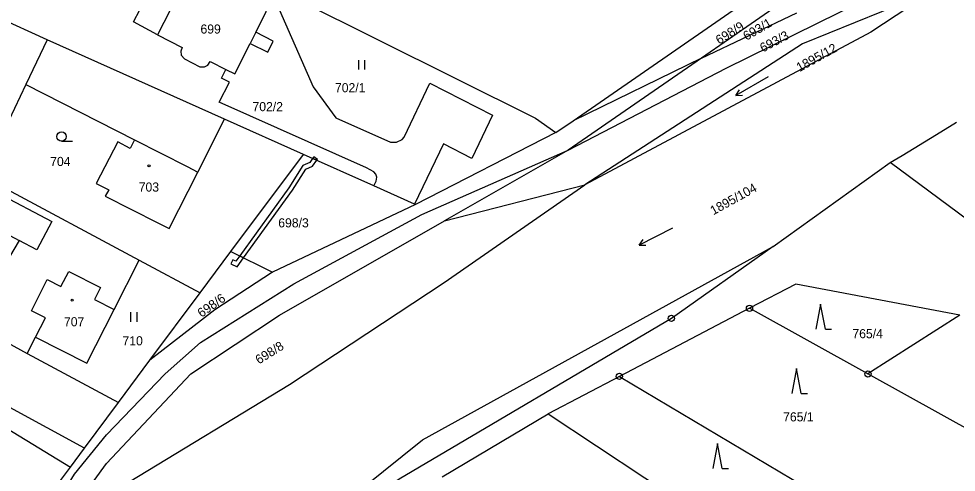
# Model space of a CAD drawing. Extents: x -587171 to -555306, y -1167727 to -1074732.
# Drawn here: x -560833.4 to -560683.2, y -1078209.4 to -1078136.7 of the extents above; entities that cross this region are included whole.
import ezdxf

# ---------------------------------------------------------------- set-up
doc = ezdxf.new("R2010")
doc.units = 0
for name, color, linetype in [('Hranice parcel', 7, 'Continuous'), ('Parcelní čísla', 7, 'Continuous'), ('Vnitřní kresba', 7, 'Continuous'), ('Věcná břemena k části', 7, 'Continuous'), ('Značky bodu BP', 7, 'Continuous'), ('Značky budov', 7, 'Continuous'), ('Značky kultur', 7, 'Continuous')]:
    doc.layers.add(name, color=color, linetype=linetype)

msp = doc.modelspace()

# ---------------------------------------------------------------- linework, layer by layer
at = {"layer": 'Hranice parcel'}
for p, q in [((-560744.57, -1078153.06), (-560716.7, -1078133.83)), ((-560711.08, -1078134.09), (-560724.03, -1078143.03)), ((-560828.84, -1078140.09), (-560838.09, -1078135.88)), ((-560724.03, -1078143.03), (-560708.78, -1078135.81)), ((-560828.84, -1078140.09), (-560832.24, -1078147.24)), ((-560800.41, -1078152.81), (-560828.84, -1078140.09)), ((-560724.03, -1078143.03), (-560745.41, -1078157.8)), ((-560724.03, -1078143.03), (-560744.57, -1078153.06)), ((-560832.24, -1078147.24), (-560839.21, -1078161.95)), ((-560787.79, -1078158.46), (-560800.41, -1078152.81)), ((-560747.34, -1078154.97), (-560744.57, -1078153.06)), ((-560747.34, -1078154.97), (-560769.82, -1078166.51)), ((-560799.4, -1078174.02), (-560787.79, -1078158.46)), ((-560776.49, -1078163.52), (-560787.79, -1078158.46)), ((-560712.55, -1078173.22), (-560693.82, -1078159.78)), ((-560670.98, -1078176.74), (-560693.82, -1078159.78)), ((-560839.21, -1078161.95), (-560814.08, -1078175.38)), ((-560769.98, -1078166.44), (-560776.49, -1078163.52)), ((-560769.82, -1078166.51), (-560792.73, -1078177.34)), ((-560769.82, -1078166.51), (-560769.98, -1078166.44)), ((-560804.31, -1078180.61), (-560799.4, -1078174.02)), ((-560799.4, -1078174.02), (-560792.73, -1078177.34)), ((-560814.08, -1078175.38), (-560804.31, -1078180.61)), ((-560812.37, -1078191.43), (-560804.31, -1078180.61)), ((-560716.35, -1078183.1), (-560737.18, -1078194.01)), ((-560697.37, -1078193.62), (-560716.35, -1078183.1)), ((-560682.66, -1078184.21), (-560697.37, -1078193.62)), ((-560841.14, -1078185.42), (-560832.01, -1078190.34)), ((-560832.01, -1078190.34), (-560817.41, -1078198.19)), ((-560817.41, -1078198.19), (-560812.37, -1078191.43)), ((-560737.18, -1078194.01), (-560748.61, -1078200)), ((-560737.18, -1078194.01), (-560697.03, -1078217.88)), ((-560676.37, -1078205.25), (-560697.37, -1078193.62)), ((-560822.86, -1078205.52), (-560817.41, -1078198.19)), ((-560765.59, -1078210.1), (-560748.61, -1078200)), ((-560825.11, -1078208.53), (-560822.86, -1078205.52)), ((-560833.44, -1078219.73), (-560825.11, -1078208.53))]:
    msp.add_line(p, q, dxfattribs=at)
for points in [[(-560826.67, -1078114.73), (-560750.62, -1078152.66), (-560747.34, -1078154.97)], [(-560745.41, -1078157.8), (-560720.08, -1078144.67), (-560698.31, -1078133.92), (-560692.81, -1078130.1), (-560681.37, -1078121.45)], [(-560811.15, -1078139.31), (-560815.02, -1078137.21), (-560811.98, -1078131.41), (-560816.41, -1078129.13), (-560813.61, -1078123.66), (-560796.18, -1078132.52), (-560795.66, -1078131.51), (-560792.56, -1078133.1), (-560786.21, -1078147.62), (-560782.6, -1078152.58), (-560773.86, -1078156.48), (-560772.87, -1078156.52), (-560771.99, -1078156.06), (-560771.67, -1078155.69), (-560767.54, -1078147.05), (-560757.51, -1078152.2), (-560760.8, -1078159.12), (-560765.38, -1078156.76), (-560769.98, -1078166.44)], [(-560800.21, -1078144.86), (-560798.8, -1078145.57), (-560796.33, -1078140.68), (-560793.51, -1078142.1), (-560792.62, -1078140.31), (-560795.41, -1078138.87), (-560793.73, -1078135.54), (-560806.13, -1078129.41), (-560806.57, -1078130.28), (-560808.77, -1078129.17), (-560811.33, -1078134.28), (-560809.15, -1078135.36), (-560811.15, -1078139.31)], [(-560686.77, -1078132.16), (-560696.93, -1078138.87), (-560742.73, -1078163.36)], [(-560686.77, -1078132.16), (-560707.86, -1078140.75), (-560742.73, -1078163.36)], [(-560811.15, -1078139.31), (-560807.2, -1078141.34), (-560807.45, -1078141.94), (-560807.37, -1078142.59), (-560806.86, -1078143.18), (-560804.37, -1078144.42), (-560803.66, -1078144.46), (-560803.09, -1078144.15), (-560802.74, -1078143.59), (-560800.21, -1078144.86)], [(-560776.49, -1078163.52), (-560776.15, -1078162.75), (-560776.03, -1078162.1), (-560776.17, -1078161.63), (-560776.49, -1078161.25), (-560777.67, -1078160.63), (-560801.26, -1078150.12), (-560799.63, -1078146.87), (-560800.91, -1078146.24), (-560800.21, -1078144.86)], [(-560832.24, -1078147.24), (-560814.84, -1078156.12), (-560815.54, -1078157.49), (-560817.53, -1078156.47), (-560820.96, -1078163.14), (-560818.96, -1078164.16), (-560819.52, -1078165.15), (-560811.09, -1078169.44), (-560809.29, -1078170.31), (-560804.71, -1078161.29), (-560800.41, -1078152.81)], [(-560693.82, -1078159.78), (-560691.9, -1078158.62), (-560686.41, -1078155.29), (-560683.18, -1078153.32)], [(-560853.9, -1078154.42), (-560855.25, -1078154.68), (-560857.14, -1078158.16), (-560850.26, -1078161.89), (-560851.35, -1078164), (-560848.24, -1078165.61), (-560845.1, -1078167.06), (-560840.14, -1078168.64), (-560833.32, -1078172.26), (-560841.14, -1078185.42)], [(-560834.42, -1078227.84), (-560830.7, -1078219.85), (-560824.47, -1078209.68), (-560819.33, -1078203.35), (-560809.94, -1078193.6), (-560804.29, -1078188.6), (-560789.34, -1078179.17), (-560768.83, -1078168.1), (-560745.41, -1078157.8)], [(-560745.41, -1078157.8), (-560765.21, -1078169.1), (-560742.73, -1078163.36)], [(-560824.76, -1078218.37), (-560815.71, -1078210.9), (-560790.01, -1078195.29), (-560765.23, -1078178.99), (-560742.73, -1078163.36)], [(-560822.86, -1078205.52), (-560852.81, -1078189.23), (-560850.05, -1078184.27), (-560871.67, -1078172.44), (-560876.06, -1078180.36), (-560866.64, -1078185.49), (-560854.52, -1078192.57), (-560853.65, -1078191.16), (-560825.11, -1078208.53)], [(-560831.84, -1078262.87), (-560822.8, -1078243.58), (-560810.05, -1078233.3), (-560802.68, -1078227.53), (-560793.47, -1078220.32), (-560784.47, -1078216.8), (-560768.73, -1078204.19), (-560712.55, -1078173.22)], [(-560712.55, -1078173.22), (-560728.85, -1078184.73), (-560772.48, -1078210.48), (-560803.71, -1078232.84), (-560826.1, -1078252.34), (-560831.84, -1078262.87)], [(-560832.01, -1078190.34), (-560830.7, -1078187.75), (-560822.46, -1078191.88), (-560818.1, -1078183.29), (-560814.08, -1078175.38)], [(-560792.73, -1078177.34), (-560801.99, -1078183.35), (-560812.37, -1078191.43)], [(-560682.66, -1078184.21), (-560708.94, -1078179.22), (-560716.35, -1078183.1)], [(-560748.61, -1078200), (-560725.37, -1078215.41), (-560699.54, -1078225.04), (-560689.15, -1078224.14), (-560686.84, -1078223.94)]]:
    msp.add_lwpolyline(points, dxfattribs=at)
at = {"layer": 'Vnitřní kresba'}
for p, q in [((-560795.41, -1078138.87), (-560796.33, -1078140.68)), ((-560814.84, -1078156.12), (-560806.42, -1078160.41)), ((-560806.42, -1078160.41), (-560804.71, -1078161.29)), ((-560837.76, -1078164.1), (-560828.1, -1078169.22)), ((-560828.1, -1078169.22), (-560830.51, -1078173.74)), ((-560791.61, -1078184.2), (-560765.21, -1078169.1)), ((-560830.51, -1078173.74), (-560833.32, -1078172.26)), ((-560805.81, -1078193.58), (-560791.61, -1078184.2)), ((-560819.32, -1078207.94), (-560805.81, -1078193.58)), ((-560829.97, -1078222.67), (-560819.32, -1078207.94))]:
    msp.add_line(p, q, dxfattribs=at)
msp.add_lwpolyline([(-560830.7, -1078187.75), (-560829.12, -1078184.61), (-560831.34, -1078183.5), (-560828.84, -1078178.5), (-560826.62, -1078179.61), (-560825.37, -1078177.24), (-560820.31, -1078179.8), (-560821.27, -1078181.69), (-560818.1, -1078183.29)], dxfattribs=at)
at = {"layer": 'Věcná břemena k části'}
for points in [[(-560797.37, -1078175.03), (-560789.52, -1078164.17), (-560787.4, -1078160.8), (-560786.32, -1078160.32), (-560785.66, -1078159.41), (-560786.32, -1078159.12), (-560786.78, -1078159.76), (-560787.88, -1078160.24), (-560790.12, -1078163.79), (-560798, -1078174.72)], [(-560785.66, -1078159.41), (-560785.56, -1078159.27), (-560786.13, -1078158.86), (-560786.32, -1078159.12)], [(-560797.37, -1078175.03), (-560798, -1078174.72), (-560798.61, -1078175.57), (-560799.12, -1078175.33), (-560799.42, -1078175.97), (-560798.39, -1078176.45)]]:
    msp.add_lwpolyline(points, close=True, dxfattribs=at)
at = {"layer": 'Značky bodu BP'}
for centre, radius in [((-560716.35, -1078183.1), 0.5), ((-560728.85, -1078184.73), 0.5), ((-560716.35, -1078183.1), 0.0303), ((-560728.85, -1078184.73), 0.0303), ((-560697.37, -1078193.62), 0.5), ((-560737.18, -1078194.01), 0.5), ((-560737.18, -1078194.01), 0.0303), ((-560697.37, -1078193.62), 0.0303)]:
    msp.add_circle(centre, radius, dxfattribs=at)
at = {"layer": 'Značky budov'}
for centre in [(-560812.51, -1078160.29), (-560824.83, -1078181.8)]:
    msp.add_circle(centre, 0.175, dxfattribs=at)
at = {"layer": 'Značky kultur'}
for p, q in [((-560778.94, -1078144.88), (-560778.94, -1078143.38)), ((-560777.94, -1078144.88), (-560777.94, -1078143.38)), ((-560713.36, -1078146.05), (-560718.56, -1078149.05)), ((-560718.56, -1078149.05), (-560717.96, -1078148.13)), ((-560718.56, -1078149.05), (-560717.46, -1078149)), ((-560826.52, -1078156.35), (-560824.77, -1078156.35)), ((-560728.69, -1078170.28), (-560734.03, -1078173)), ((-560734.03, -1078173), (-560733.39, -1078172.11)), ((-560734.03, -1078173), (-560732.93, -1078173.01)), ((-560704.95, -1078182.45), (-560705.7, -1078186.45)), ((-560704.2, -1078186.45), (-560704.95, -1078182.45)), ((-560815.43, -1078185.25), (-560815.43, -1078183.75)), ((-560814.43, -1078185.25), (-560814.43, -1078183.75)), ((-560704.2, -1078186.45), (-560703.2, -1078186.45)), ((-560708.81, -1078192.74), (-560709.56, -1078196.74)), ((-560708.06, -1078196.74), (-560708.81, -1078192.74)), ((-560708.06, -1078196.74), (-560707.06, -1078196.74)), ((-560721.45, -1078204.75), (-560722.2, -1078208.75)), ((-560720.7, -1078208.75), (-560721.45, -1078204.75)), ((-560720.7, -1078208.75), (-560719.7, -1078208.75))]:
    msp.add_line(p, q, dxfattribs=at)
msp.add_circle((-560826.52, -1078155.6), 0.75, dxfattribs=at)

# ---------------------------------------------------------------- texts
at = {"layer": 'Parcelní čísla'}
for s, p in [('699', (-560804.28, -1078139.11)), ('702/1', (-560782.74, -1078148.51)), ('702/2', (-560795.95, -1078151.54)), ('704', (-560828.35, -1078160.32)), ('703', (-560814.17, -1078164.42)), ('698/3', (-560791.82, -1078170.15)), ('707', (-560826.14, -1078185.99)), ('765/4', (-560699.87, -1078187.9)), ('710', (-560816.77, -1078189.04)), ('765/1', (-560710.96, -1078201.22))]:
    msp.add_text(s, height=1.46, dxfattribs=at).set_placement(p)
for s, rotation, p in [('698/9', 32, (-560721.2, -1078140.91)), ('693/1', 30, (-560716.84, -1078140.27)), ('693/3', 28, (-560714.2, -1078142.16)), ('1895/12', 29, (-560708.34, -1078145.29)), ('1895/104', 29, (-560722.14, -1078168.22)), ('698/6', 35, (-560804.12, -1078184.64)), ('698/8', 32, (-560794.91, -1078192.12))]:
    msp.add_text(s, height=1.46, rotation=rotation, dxfattribs=at).set_placement(p)

doc.saveas('drawing.dxf')
